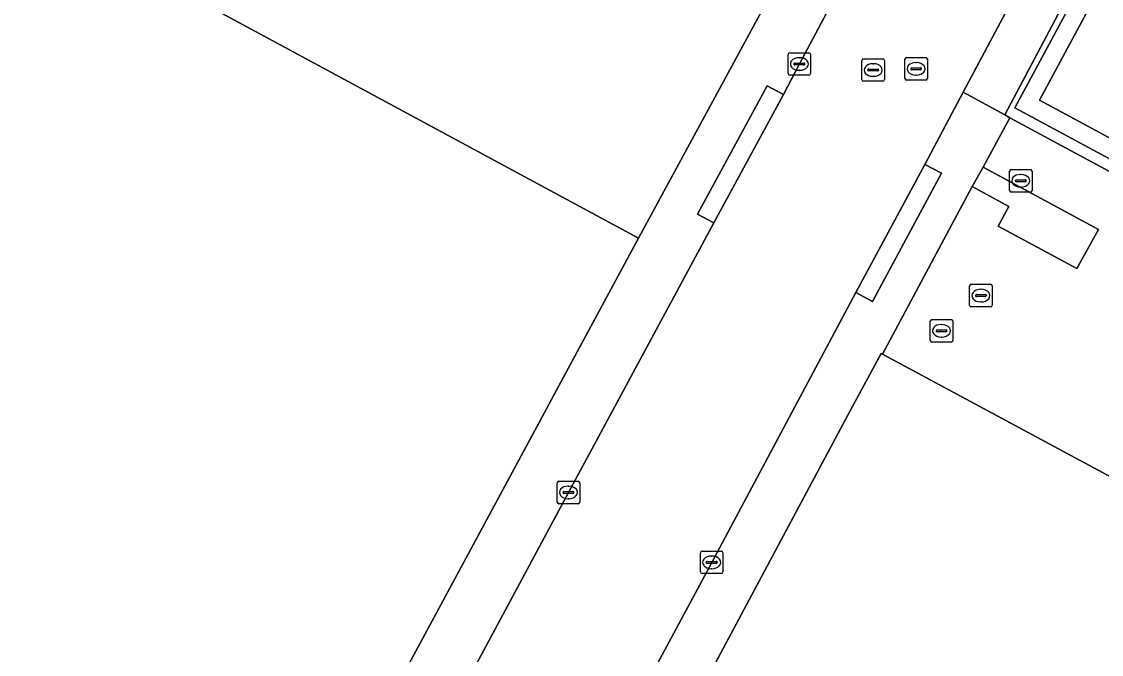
# Model space of a CAD drawing. Extents: x 159489 to 160304, y 383825 to 384531.
# Drawn here: x 159655.5 to 159703.45, y 384309.46 to 384337.55 of the extents above; entities that cross this region are included whole.
import ezdxf

# ---------------------------------------------------------------- set-up
doc = ezdxf.new("R2010")
doc.units = 0
for name, color, linetype in [('IMGEO_Groenvoorziening', 7, 'Continuous'), ('IMGEO_Kolk', 7, 'Continuous'), ('IMGEO_Pand', 7, 'Continuous'), ('IMGEO_Rijbaan_lokaal_gesloten', 7, 'Continuous'), ('IMGEO_Rijbaan_lokaal_open', 7, 'Continuous'), ('IMGEO_Rioolput', 7, 'Continuous'), ('IMGEO_Terreindeel_open', 7, 'Continuous'), ('IMGEO_Voetpad_gesloten', 7, 'Continuous'), ('IMGEO_Voetpad_open', 7, 'Continuous')]:
    doc.layers.add(name, color=color, linetype=linetype)

msp = doc.modelspace()

# ---------------------------------------------------------------- linework, layer by layer
at = {"layer": 'IMGEO_Groenvoorziening'}
msp.add_lwpolyline([(159698.202, 384331.092), (159697.718, 384330.227), (159699.342, 384329.342), (159698.869, 384328.466), (159702.368, 384326.588), (159703.326, 384328.322)], close=True, dxfattribs=at)
at = {"layer": 'IMGEO_Kolk'}
for p, q in [((159689.542, 384335.241), (159689.542, 384336.093)), ((159689.617, 384336.167), (159690.469, 384336.167)), ((159690.543, 384336.093), (159690.543, 384335.241)), ((159689.801, 384335.661), (159689.801, 384335.673)), ((159690.239, 384335.624), (159689.841, 384335.624)), ((159689.844, 384335.71), (159690.242, 384335.71)), ((159690.03, 384335.947), (159690.055, 384335.947)), ((159690.285, 384335.673), (159690.285, 384335.661)), ((159690.469, 384335.167), (159689.617, 384335.167)), ((159690.053, 384335.387), (159690.028, 384335.387)), ((159699.375, 384330.057), (159699.375, 384330.909)), ((159699.45, 384330.983), (159700.302, 384330.983)), ((159699.863, 384330.763), (159699.888, 384330.763)), ((159700.376, 384330.909), (159700.376, 384330.057)), ((159699.634, 384330.477), (159699.634, 384330.489)), ((159700.072, 384330.44), (159699.674, 384330.44)), ((159699.677, 384330.526), (159700.075, 384330.526)), ((159700.118, 384330.489), (159700.118, 384330.477)), ((159700.302, 384329.983), (159699.45, 384329.983)), ((159699.886, 384330.203), (159699.861, 384330.203)), ((159695.856, 384323.398), (159695.856, 384324.25)), ((159695.931, 384324.324), (159696.783, 384324.324)), ((159696.344, 384324.104), (159696.369, 384324.104)), ((159696.857, 384324.25), (159696.857, 384323.398)), ((159696.115, 384323.818), (159696.115, 384323.83)), ((159696.553, 384323.781), (159696.155, 384323.781)), ((159696.158, 384323.867), (159696.556, 384323.867)), ((159696.367, 384323.544), (159696.342, 384323.544)), ((159696.599, 384323.83), (159696.599, 384323.818)), ((159696.783, 384323.324), (159695.931, 384323.324)), ((159679.288, 384316.224), (159679.288, 384317.076)), ((159679.363, 384317.15), (159680.215, 384317.15)), ((159679.776, 384316.93), (159679.801, 384316.93)), ((159680.289, 384317.076), (159680.289, 384316.224)), ((159679.547, 384316.644), (159679.547, 384316.656)), ((159679.985, 384316.607), (159679.587, 384316.607)), ((159679.59, 384316.693), (159679.988, 384316.693)), ((159679.799, 384316.37), (159679.774, 384316.37)), ((159680.031, 384316.656), (159680.031, 384316.644)), ((159680.215, 384316.15), (159679.363, 384316.15)), ((159685.647, 384313.12), (159685.647, 384313.972)), ((159685.722, 384314.046), (159686.574, 384314.046)), ((159686.648, 384313.972), (159686.648, 384313.12)), ((159685.906, 384313.54), (159685.906, 384313.552)), ((159686.344, 384313.503), (159685.946, 384313.503)), ((159685.949, 384313.589), (159686.347, 384313.589)), ((159686.135, 384313.826), (159686.16, 384313.826)), ((159686.39, 384313.552), (159686.39, 384313.54)), ((159686.574, 384313.046), (159685.722, 384313.046)), ((159686.158, 384313.266), (159686.133, 384313.266))]:
    msp.add_line(p, q, dxfattribs=at)
for points in [[(159689.542, 384335.241), (159689.542, 384336.093)], [(159689.617, 384336.167), (159690.469, 384336.167)], [(159690.543, 384336.093), (159690.543, 384335.241)], [(159690.469, 384335.167), (159689.617, 384335.167)], [(159699.375, 384330.057), (159699.375, 384330.909)], [(159699.45, 384330.983), (159700.302, 384330.983)], [(159700.376, 384330.909), (159700.376, 384330.057)], [(159700.302, 384329.983), (159699.45, 384329.983)], [(159695.856, 384323.398), (159695.856, 384324.25)], [(159695.931, 384324.324), (159696.783, 384324.324)], [(159696.857, 384324.25), (159696.857, 384323.398)], [(159696.783, 384323.324), (159695.931, 384323.324)], [(159679.288, 384316.224), (159679.288, 384317.076)], [(159679.363, 384317.15), (159680.215, 384317.15)], [(159680.289, 384317.076), (159680.289, 384316.224)], [(159680.215, 384316.15), (159679.363, 384316.15)], [(159685.647, 384313.12), (159685.647, 384313.972)], [(159685.722, 384314.046), (159686.574, 384314.046)], [(159686.648, 384313.972), (159686.648, 384313.12)], [(159686.574, 384313.046), (159685.722, 384313.046)]]:
    msp.add_lwpolyline(points, dxfattribs=at)
for centre, radius, start, end in [((159689.619, 384336.091), 0.0765, 91.552, 178.448), ((159689.619, 384336.091), 0.0765, 91.552, 178.448), ((159690.467, 384336.091), 0.0765, 1.552, 88.448), ((159690.467, 384336.091), 0.0765, 1.552, 88.448), ((159689.841, 384335.67), 0.0403, 85.8775, 175.7526), ((159689.838, 384335.66), 0.0366, 178.938, 274.7102), ((159690.242, 384335.667), 0.043, 264.8664, 352.4533), ((159690.246, 384335.672), 0.0386, 1.7309, 96.639), ((159689.619, 384335.243), 0.0765, 181.552, 268.448), ((159689.619, 384335.243), 0.0765, 181.552, 268.448), ((159690.467, 384335.243), 0.0765, 271.552, 358.448), ((159690.467, 384335.243), 0.0765, 271.552, 358.448), ((159699.452, 384330.907), 0.0765, 91.552, 178.448), ((159699.452, 384330.907), 0.0765, 91.552, 178.448), ((159700.3, 384330.907), 0.0765, 1.552, 88.448), ((159700.3, 384330.907), 0.0765, 1.552, 88.448), ((159699.674, 384330.486), 0.0403, 85.8775, 175.7526), ((159699.671, 384330.476), 0.0366, 178.938, 274.7102), ((159700.075, 384330.483), 0.043, 264.8664, 352.4533), ((159700.079, 384330.488), 0.0386, 1.7309, 96.639), ((159699.452, 384330.059), 0.0765, 181.552, 268.448), ((159699.452, 384330.059), 0.0765, 181.552, 268.448), ((159700.3, 384330.059), 0.0765, 271.552, 358.448), ((159700.3, 384330.059), 0.0765, 271.552, 358.448), ((159695.933, 384324.248), 0.0765, 91.552, 178.448), ((159695.933, 384324.248), 0.0765, 91.552, 178.448), ((159696.781, 384324.248), 0.0765, 1.552, 88.448), ((159696.781, 384324.248), 0.0765, 1.552, 88.448), ((159696.155, 384323.827), 0.0403, 85.8775, 175.7526), ((159696.152, 384323.817), 0.0366, 178.938, 274.7102), ((159696.556, 384323.824), 0.043, 264.8664, 352.4533), ((159696.56, 384323.829), 0.0386, 1.7309, 96.639), ((159695.933, 384323.4), 0.0765, 181.552, 268.448), ((159695.933, 384323.4), 0.0765, 181.552, 268.448), ((159696.781, 384323.4), 0.0765, 271.552, 358.448), ((159696.781, 384323.4), 0.0765, 271.552, 358.448), ((159679.365, 384317.074), 0.0765, 91.552, 178.448), ((159679.365, 384317.074), 0.0765, 91.552, 178.448), ((159680.213, 384317.074), 0.0765, 1.552, 88.448), ((159680.213, 384317.074), 0.0765, 1.552, 88.448), ((159679.587, 384316.653), 0.0403, 85.8775, 175.7526), ((159679.584, 384316.643), 0.0366, 178.938, 274.7102), ((159679.988, 384316.65), 0.043, 264.8664, 352.4533), ((159679.992, 384316.655), 0.0386, 1.7309, 96.639), ((159679.365, 384316.226), 0.0765, 181.552, 268.448), ((159679.365, 384316.226), 0.0765, 181.552, 268.448), ((159680.213, 384316.226), 0.0765, 271.552, 358.448), ((159680.213, 384316.226), 0.0765, 271.552, 358.448), ((159685.724, 384313.97), 0.0765, 91.552, 178.448), ((159685.724, 384313.97), 0.0765, 91.552, 178.448), ((159686.572, 384313.97), 0.0765, 1.552, 88.448), ((159686.572, 384313.97), 0.0765, 1.552, 88.448), ((159685.946, 384313.549), 0.0403, 85.8775, 175.7526), ((159685.943, 384313.539), 0.0366, 178.938, 274.7102), ((159686.347, 384313.546), 0.043, 264.8664, 352.4533), ((159686.351, 384313.551), 0.0386, 1.7309, 96.639), ((159685.724, 384313.122), 0.0765, 181.552, 268.448), ((159685.724, 384313.122), 0.0765, 181.552, 268.448), ((159686.572, 384313.122), 0.0765, 271.552, 358.448), ((159686.572, 384313.122), 0.0765, 271.552, 358.448)]:
    msp.add_arc(centre, radius, start, end, dxfattribs=at)
for centre, major_axis, ratio, start_param, end_param in [((159690.029, 384335.667), (-0.387, 0.002), 0.722429, 4.712389, 7.853982), ((159690.054, 384335.667), (-0.39, 0.002), 0.717154, 1.570796, 4.712389), ((159699.862, 384330.483), (-0.387, 0.002), 0.722429, 4.712389, 7.853982), ((159699.887, 384330.483), (-0.39, 0.002), 0.717154, 1.570796, 4.712389), ((159696.343, 384323.824), (-0.387, 0.002), 0.722429, 4.712389, 7.853982), ((159696.368, 384323.824), (-0.39, 0.002), 0.717154, 1.570796, 4.712389), ((159679.775, 384316.65), (-0.387, 0.002), 0.722429, 4.712389, 7.853982), ((159679.8, 384316.65), (-0.39, 0.002), 0.717154, 1.570796, 4.712389), ((159686.134, 384313.546), (-0.387, 0.002), 0.722429, 4.712389, 7.853982), ((159686.159, 384313.546), (-0.39, 0.002), 0.717154, 1.570796, 4.712389)]:
    msp.add_ellipse(centre, major_axis=major_axis, ratio=ratio, start_param=start_param, end_param=end_param, dxfattribs=at)
at = {"layer": 'IMGEO_Pand'}
msp.add_lwpolyline([(159654.35, 384302.429), (159658.906, 384300.083), (159659.615, 384299.615), (159661.561, 384298.656), (159662.117, 384298.273), (159662.86, 384299.656), (159664.884, 384298.565), (159664.142, 384297.181), (159665.865, 384296.34), (159667.893, 384300.102), (159668.458, 384301.152), (159672.803, 384309.214), (159678.599, 384319.969), (159679.567, 384321.765), (159682.896, 384327.942), (159623.816, 384359.804)], dxfattribs=at)
msp.add_lwpolyline([(159718.52, 384309.461), (159718.256, 384309.603), (159718.485, 384310.029), (159717.604, 384310.502), (159717.376, 384310.076), (159693.74, 384322.781), (159693.668, 384322.82), (159692.216, 384320.108), (159684.806, 384306.264), (159683.295, 384303.441), (159678.693, 384294.844), (159693.021, 384287.138), (159693.055, 384287.196), (159693.529, 384288.01), (159703.988, 384282.369)], close=True, dxfattribs=at)
at = {"layer": 'IMGEO_Rijbaan_lokaal_gesloten'}
for points in [[(159692.548, 384325.527), (159695.619, 384331.21), (159697.323, 384334.416), (159703.682, 384346.361), (159712.168, 384362.351), (159726.086, 384388.453), (159715.08, 384394.302), (159699.103, 384402.825), (159698.719, 384403.028)], [(159715.18, 384382.91), (159714.933, 384382.439), (159714.712, 384381.993), (159711.677, 384376.272), (159705.767, 384365.191), (159697.464, 384349.583), (159694.841, 384344.687), (159691.838, 384339.042), (159690.043, 384335.667), (159689.333, 384334.311), (159686.251, 384328.615), (159679.789, 384316.65), (159671.493, 384301.187), (159668.202, 384295.09), (159666.594, 384292.109)], [(159673.838, 384290.575), (159676.707, 384295.949), (159677.858, 384298.106), (159686.148, 384313.546), (159692.548, 384325.527)]]:
    msp.add_lwpolyline(points, dxfattribs=at)
at = {"layer": 'IMGEO_Rijbaan_lokaal_open'}
msp.add_lwpolyline([(159623.816, 384359.804), (159682.896, 384327.942), (159688.942, 384339.078)], dxfattribs=at)
at = {"layer": 'IMGEO_Rioolput'}
for p, q in [((159692.82, 384334.973), (159692.82, 384335.825)), ((159692.895, 384335.899), (159693.747, 384335.899)), ((159693.308, 384335.679), (159693.333, 384335.679)), ((159693.821, 384335.825), (159693.821, 384334.973)), ((159694.727, 384335.027), (159694.727, 384335.879)), ((159694.802, 384335.953), (159695.654, 384335.953)), ((159695.029, 384335.496), (159695.427, 384335.496)), ((159695.215, 384335.733), (159695.24, 384335.733)), ((159695.728, 384335.879), (159695.728, 384335.027)), ((159693.079, 384335.393), (159693.079, 384335.405)), ((159693.517, 384335.356), (159693.119, 384335.356)), ((159693.122, 384335.442), (159693.52, 384335.442)), ((159693.331, 384335.119), (159693.306, 384335.119)), ((159693.563, 384335.405), (159693.563, 384335.393)), ((159694.986, 384335.447), (159694.986, 384335.459)), ((159695.424, 384335.41), (159695.026, 384335.41)), ((159695.238, 384335.173), (159695.213, 384335.173)), ((159695.47, 384335.459), (159695.47, 384335.447)), ((159693.747, 384334.899), (159692.895, 384334.899)), ((159695.654, 384334.953), (159694.802, 384334.953)), ((159697.603, 384324.962), (159697.603, 384325.814)), ((159697.678, 384325.888), (159698.53, 384325.888)), ((159697.905, 384325.431), (159698.303, 384325.431)), ((159698.091, 384325.668), (159698.116, 384325.668)), ((159698.604, 384325.814), (159698.604, 384324.962)), ((159697.862, 384325.382), (159697.862, 384325.394)), ((159698.3, 384325.345), (159697.902, 384325.345)), ((159698.114, 384325.108), (159698.089, 384325.108)), ((159698.346, 384325.394), (159698.346, 384325.382)), ((159698.53, 384324.888), (159697.678, 384324.888))]:
    msp.add_line(p, q, dxfattribs=at)
for points in [[(159692.82, 384334.973), (159692.82, 384335.825)], [(159692.895, 384335.899), (159693.747, 384335.899)], [(159693.821, 384335.825), (159693.821, 384334.973)], [(159694.727, 384335.027), (159694.727, 384335.879)], [(159694.802, 384335.953), (159695.654, 384335.953)], [(159695.728, 384335.879), (159695.728, 384335.027)], [(159693.747, 384334.899), (159692.895, 384334.899)], [(159695.654, 384334.953), (159694.802, 384334.953)], [(159697.603, 384324.962), (159697.603, 384325.814)], [(159697.678, 384325.888), (159698.53, 384325.888)], [(159698.604, 384325.814), (159698.604, 384324.962)], [(159698.53, 384324.888), (159697.678, 384324.888)]]:
    msp.add_lwpolyline(points, dxfattribs=at)
for centre, radius, start, end in [((159692.897, 384335.823), 0.0765, 91.552, 178.448), ((159692.897, 384335.823), 0.0765, 91.552, 178.448), ((159693.745, 384335.823), 0.0765, 1.552, 88.448), ((159693.745, 384335.823), 0.0765, 1.552, 88.448), ((159694.804, 384335.877), 0.0765, 91.552, 178.448), ((159694.804, 384335.877), 0.0765, 91.552, 178.448), ((159695.026, 384335.456), 0.0403, 85.8775, 175.7526), ((159695.431, 384335.458), 0.0386, 1.7309, 96.639), ((159695.652, 384335.877), 0.0765, 1.552, 88.448), ((159695.652, 384335.877), 0.0765, 1.552, 88.448), ((159693.119, 384335.402), 0.0403, 85.8775, 175.7526), ((159693.116, 384335.392), 0.0366, 178.938, 274.7102), ((159693.52, 384335.399), 0.043, 264.8664, 352.4533), ((159693.524, 384335.404), 0.0386, 1.7309, 96.639), ((159694.804, 384335.029), 0.0765, 181.552, 268.448), ((159694.804, 384335.029), 0.0765, 181.552, 268.448), ((159695.023, 384335.446), 0.0366, 178.938, 274.7102), ((159695.427, 384335.453), 0.043, 264.8664, 352.4533), ((159695.652, 384335.029), 0.0765, 271.552, 358.448), ((159695.652, 384335.029), 0.0765, 271.552, 358.448), ((159692.897, 384334.975), 0.0765, 181.552, 268.448), ((159692.897, 384334.975), 0.0765, 181.552, 268.448), ((159693.745, 384334.975), 0.0765, 271.552, 358.448), ((159693.745, 384334.975), 0.0765, 271.552, 358.448), ((159697.68, 384325.812), 0.0765, 91.552, 178.448), ((159697.68, 384325.812), 0.0765, 91.552, 178.448), ((159697.902, 384325.391), 0.0403, 85.8775, 175.7526), ((159698.307, 384325.393), 0.0386, 1.7309, 96.639), ((159698.528, 384325.812), 0.0765, 1.552, 88.448), ((159698.528, 384325.812), 0.0765, 1.552, 88.448), ((159697.68, 384324.964), 0.0765, 181.552, 268.448), ((159697.68, 384324.964), 0.0765, 181.552, 268.448), ((159697.899, 384325.381), 0.0366, 178.938, 274.7102), ((159698.303, 384325.388), 0.043, 264.8664, 352.4533), ((159698.528, 384324.964), 0.0765, 271.552, 358.448), ((159698.528, 384324.964), 0.0765, 271.552, 358.448)]:
    msp.add_arc(centre, radius, start, end, dxfattribs=at)
for centre, major_axis, ratio, start_param, end_param in [((159693.307, 384335.399), (-0.387, 0.002), 0.722429, 4.712389, 7.853982), ((159693.332, 384335.399), (-0.39, 0.002), 0.717154, 1.570796, 4.712389), ((159695.214, 384335.453), (-0.387, 0.002), 0.722429, 4.712389, 7.853982), ((159695.239, 384335.453), (-0.39, 0.002), 0.717154, 1.570796, 4.712389), ((159698.09, 384325.388), (-0.387, 0.002), 0.722429, 4.712389, 7.853982), ((159698.115, 384325.388), (-0.39, 0.002), 0.717154, 1.570796, 4.712389)]:
    msp.add_ellipse(centre, major_axis=major_axis, ratio=ratio, start_param=start_param, end_param=end_param, dxfattribs=at)
at = {"layer": 'IMGEO_Terreindeel_open'}
msp.add_lwpolyline([(159797.007, 384309.896), (159741.046, 384317.91), (159726.866, 384319.977), (159700.707, 384334.064), (159712.762, 384356.443), (159717.843, 384353.7), (159718.221, 384354.406), (159712.442, 384357.532), (159699.61, 384333.72), (159726.44, 384319.286), (159726.801, 384319.234), (159741.002, 384317.183), (159741.576, 384317.086), (159796.909, 384309.117), (159800.043, 384308.652), (159800.185, 384309.411), (159801.736, 384308.601), (159802.101, 384309.308), (159781.459, 384320.418), (159744.495, 384340.27), (159744.117, 384339.565), (159781.262, 384319.609), (159800.092, 384309.462)], close=True, dxfattribs=at)
at = {"layer": 'IMGEO_Voetpad_gesloten'}
msp.add_lwpolyline([(159744.117, 384339.565), (159734.794, 384322.143), (159708.49, 384336.235), (159717.843, 384353.7), (159712.762, 384356.443), (159700.707, 384334.064), (159726.866, 384319.977), (159741.046, 384317.91), (159797.007, 384309.896), (159800.092, 384309.462), (159781.262, 384319.609)], close=True, dxfattribs=at)
at = {"layer": 'IMGEO_Voetpad_open'}
for points in [[(159698.719, 384403.028), (159699.103, 384402.825), (159715.08, 384394.302), (159726.086, 384388.453), (159712.168, 384362.351), (159703.682, 384346.361), (159697.323, 384334.416), (159699.16, 384333.403), (159712.207, 384358.023), (159712.638, 384357.799), (159716.4, 384364.81)], [(159726.485, 384318.691), (159699.381, 384333.281), (159698.202, 384331.092), (159703.326, 384328.322), (159702.368, 384326.588), (159698.869, 384328.466), (159699.342, 384329.342), (159697.718, 384330.227), (159693.74, 384322.781), (159717.376, 384310.076)]]:
    msp.add_lwpolyline(points, dxfattribs=at)
for points in [[(159712.442, 384357.532), (159712.638, 384357.799), (159712.207, 384358.023), (159699.16, 384333.403), (159699.381, 384333.281), (159726.485, 384318.691), (159726.801, 384319.234), (159726.44, 384319.286), (159699.61, 384333.72)], [(159686.251, 384328.615), (159685.521, 384329.001), (159688.615, 384334.703), (159689.333, 384334.311), (159690.043, 384335.667), (159691.838, 384339.042), (159691.141, 384339.376), (159689.84, 384340.04), (159689.212, 384338.929), (159688.942, 384339.078), (159682.896, 384327.942), (159679.567, 384321.765), (159678.599, 384319.969), (159672.803, 384309.214), (159668.458, 384301.152), (159667.893, 384300.102), (159665.865, 384296.34), (159668.202, 384295.09), (159671.493, 384301.187), (159679.789, 384316.65)], [(159689.333, 384334.311), (159688.615, 384334.703), (159685.521, 384329.001), (159686.251, 384328.615)], [(159692.216, 384320.108), (159693.668, 384322.82), (159693.74, 384322.781), (159697.718, 384330.227), (159698.202, 384331.092), (159699.381, 384333.281), (159699.16, 384333.403), (159697.323, 384334.416), (159695.619, 384331.21), (159696.358, 384330.823), (159693.294, 384325.124), (159692.548, 384325.527), (159686.148, 384313.546), (159677.858, 384298.106), (159676.707, 384295.949), (159678.693, 384294.844), (159683.295, 384303.441), (159684.806, 384306.264)], [(159695.619, 384331.21), (159692.548, 384325.527), (159693.294, 384325.124), (159696.358, 384330.823)]]:
    msp.add_lwpolyline(points, close=True, dxfattribs=at)

doc.saveas('drawing.dxf')
